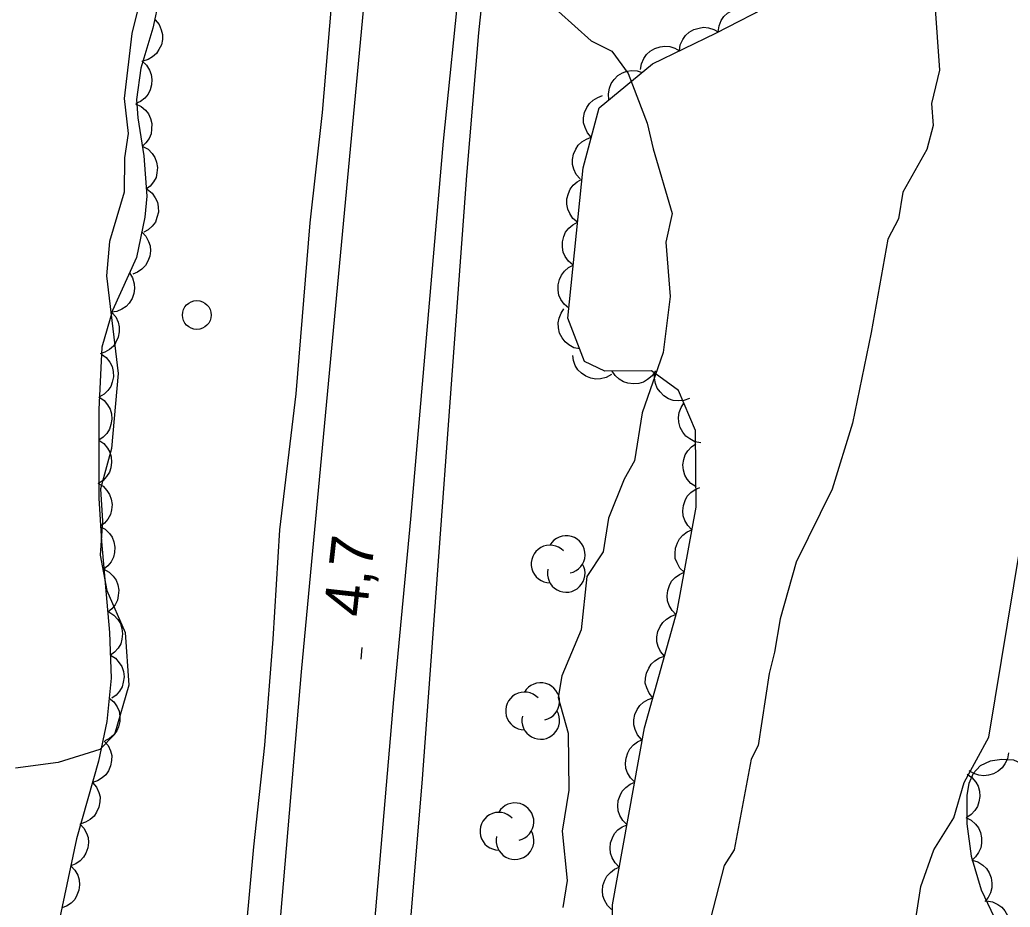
# Model space of a CAD drawing. Extents: x 282461 to 284471, y 5554090 to 5557646.
# Drawn here: x 283487.6 to 283556.5, y 5556100.6 to 5556162.4 of the extents above; entities that cross this region are included whole.
import ezdxf

# ---------------------------------------------------------------- set-up
doc = ezdxf.new("R2010")
doc.units = 0
for name, color, linetype in [('Niveau 1', 7, 'Continuous'), ('Niveau 2', 7, 'Continuous'), ('Niveau 21', 7, 'Continuous'), ('Niveau 3', 7, 'Continuous'), ('Niveau 36', 7, 'Continuous'), ('Niveau 44', 7, 'Continuous')]:
    doc.layers.add(name, color=color, linetype=linetype)

msp = doc.modelspace()

# ---------------------------------------------------------------- linework, layer by layer
at = {"layer": 'Niveau 1'}
msp.add_lwpolyline([(283496.24, 5556164.72), (283495.42, 5556161.44), (283494.88, 5556156.91), (283495.18, 5556154.47), (283494.92, 5556152.78), (283494.88, 5556150.39), (283493.86, 5556146.95), (283493.67, 5556144.57), (283494.48, 5556137.78), (283494.02, 5556132.55), (283493.24, 5556129.76), (283493.38, 5556127.49), (283493.21, 5556125.14), (283493.68, 5556122.67), (283494.95, 5556119.76), (283495.21, 5556116.09), (283494.21, 5556112.66), (283493.19, 5556111.61), (283490.31, 5556110.71), (283487.33, 5556110.32)], dxfattribs=at)
at = {"layer": 'Niveau 2'}
for points in [[(283556.8, 5556194.23), (283555.91, 5556189.7), (283554.67, 5556184.8), (283553.7, 5556182.27), (283553.59, 5556180.66), (283551.96, 5556178), (283551.92, 5556174.41), (283551.46, 5556172.58), (283551.13, 5556165.8), (283551.61, 5556158.87), (283551.07, 5556156.55), (283551.17, 5556155.02), (283550.74, 5556153.36), (283549.06, 5556150.4), (283548.76, 5556148.53), (283548.03, 5556147.12), (283546.87, 5556140.63), (283545.56, 5556134.33), (283544.15, 5556129.73), (283541.65, 5556124.65)], [(283525.12, 5556162.97), (283527.39, 5556160.93), (283528.82, 5556160.2), (283529.96, 5556158.65), (283531.28, 5556155.19), (283531.71, 5556153.4), (283533.03, 5556148.91), (283532.59, 5556146.92), (283532.87, 5556143.13), (283532.4, 5556139.24), (283530.93, 5556135.04), (283530.4, 5556131.69), (283529.69, 5556130.43), (283528.58, 5556127.7), (283528.21, 5556125.37), (283527.09, 5556123.64), (283526.7, 5556119.95), (283525.34, 5556116.73), (283525.09, 5556115.23), (283525.78, 5556112.75), (283525.83, 5556108.79), (283525.37, 5556105.94), (283525.71, 5556102.49), (283525.42, 5556100.63)], [(283549.86, 5556099.09), (283550.33, 5556102.07), (283551.23, 5556104.64), (283552.61, 5556106.86), (283553.34, 5556109.31), (283555.05, 5556112.48), (283557.23, 5556125.66), (283558.38, 5556127.71), (283558.53, 5556129.74), (283559.09, 5556131.02), (283561.06, 5556132.62), (283563.39, 5556132.24), (283564.23, 5556130.91), (283563.57, 5556127.92), (283563.8, 5556125.99), (283566.33, 5556119.09), (283566.62, 5556116.49), (283566.71, 5556114.93), (283567.45, 5556108.5), (283566.96, 5556103.25), (283567.15, 5556101.16), (283566.76, 5556098.66)], [(283541.65, 5556124.65), (283540.53, 5556120.71), (283540.15, 5556118.38), (283539.76, 5556116.89), (283539.01, 5556111.89), (283538.51, 5556110.93), (283537.33, 5556104.62), (283536.65, 5556103.53), (283534.55, 5556095.45)]]:
    msp.add_lwpolyline(points, dxfattribs=at)
at = {"layer": 'Niveau 21'}
for points in [[(283498.59, 5556015.13), (283507.24, 5556117.01), (283512.33, 5556171.47), (283516.76, 5556220.04), (283520.02, 5556253.99), (283522.55, 5556281.77), (283527.75, 5556335.29), (283530.4, 5556361.96), (283533.98, 5556396.7), (283536.05, 5556418.15), (283537.02, 5556430.12), (283537.77, 5556443.25), (283538.02, 5556454.23), (283537.97, 5556466.77), (283537.68, 5556479.84), (283537.15, 5556494.87), (283533.58, 5556562.44), (283532.5, 5556585.25)], [(283511.06, 5556084.73), (283513.66, 5556115.09), (283514.83, 5556127.63), (283517.11, 5556153.94), (283518.29, 5556165.55), (283519.25, 5556176.53), (283521.71, 5556201.98), (283525.44, 5556242.83), (283526.95, 5556257.88), (283527.79, 5556267.82), (283529.61, 5556287.24), (283530.58, 5556296.55), (283533.02, 5556323.3), (283538.06, 5556373.34), (283538.55, 5556376.88), (283539.62, 5556387.28), (283541.07, 5556402.74), (283542.07, 5556411.4)], [(283521.76, 5556292.76), (283519.31, 5556268.76), (283518.33, 5556256.64), (283517.68, 5556250.48), (283516.17, 5556232.46), (283514.61, 5556217.64), (283512.9, 5556199.8), (283511.17, 5556184.51), (283510.42, 5556176.78), (283508.67, 5556155.93), (283507.81, 5556148.26), (283506.83, 5556136.37), (283505.69, 5556126.9), (283505.23, 5556119.29), (283504.65, 5556111.92), (283503.9, 5556104.84), (283503.1, 5556096.19)], [(283513.27, 5556080.88), (283515.65, 5556109.56), (283518.73, 5556151.55), (283519.58, 5556161.48), (283522.83, 5556192.34), (283523.58, 5556200.07), (283524.16, 5556208.26), (283527.16, 5556239.19), (283529.54, 5556267.01)]]:
    msp.add_lwpolyline(points, dxfattribs=at)
at = {"layer": 'Niveau 3'}
msp.add_line((283511.37, 5556117.9), (283511.45, 5556118.7), dxfattribs=at)
at = {"layer": 'Niveau 36'}
msp.add_circle((283499.946, 5556141.845), 1, dxfattribs=at)
at = {"layer": 'Niveau 44'}
for points in [[(283528.93, 5556093.85), (283528.87, 5556100.81), (283531.1, 5556113.12), (283533.36, 5556121.27), (283534.69, 5556128.47), (283534.65, 5556133.81), (283533.46, 5556136.59), (283531.59, 5556137.96), (283528.33, 5556137.93), (283526.93, 5556138.62), (283525.75, 5556141.62), (283526.82, 5556152.08), (283527.95, 5556156.27), (283531.65, 5556159.32), (283536.05, 5556161.45), (283540.22, 5556163.58), (283543.68, 5556166.39), (283545.52, 5556168.96), (283547.34, 5556174.09), (283548.24, 5556178.04), (283547.96, 5556183.85), (283547.43, 5556191.74)], [(283498.64, 5556170), (283496.88, 5556161.8), (283496.06, 5556159.02), (283495.75, 5556156.83), (283495.84, 5556155.57), (283496.25, 5556152.92), (283496.46, 5556150.11), (283496.34, 5556148.65), (283495.74, 5556145.84), (283494.08, 5556142.16), (283493.34, 5556139.6), (283493.14, 5556135.26), (283493.12, 5556129.11), (283493.31, 5556126.08), (283493.88, 5556119.76), (283493.99, 5556116.57), (283493.69, 5556113.57), (283493.11, 5556110.8), (283491.58, 5556105.4), (283490.33, 5556099.49)], [(283536.23, 5556161.54), (283536.28, 5556161.96), (283536.44, 5556162.33), (283536.62, 5556162.61), (283536.88, 5556162.84), (283537.19, 5556163.04), (283537.56, 5556163.16), (283537.88, 5556163.22), (283538.23, 5556163.18), (283538.59, 5556163.08), (283538.9, 5556162.91)], [(283497.05, 5556162.38), (283497.32, 5556162.06), (283497.47, 5556161.68), (283497.56, 5556161.37), (283497.55, 5556161.01), (283497.48, 5556160.65), (283497.31, 5556160.31), (283497.13, 5556160.03), (283496.86, 5556159.8), (283496.55, 5556159.62), (283496.2, 5556159.51)], [(283533.52, 5556160.23), (283533.58, 5556160.64), (283533.76, 5556161.01), (283533.94, 5556161.29), (283534.2, 5556161.52), (283534.52, 5556161.71), (283534.89, 5556161.81), (283535.21, 5556161.87), (283535.56, 5556161.83), (283535.92, 5556161.72), (283536.23, 5556161.54)], [(283530.82, 5556158.92), (283530.88, 5556159.33), (283531.05, 5556159.7), (283531.23, 5556159.98), (283531.5, 5556160.21), (283531.82, 5556160.4), (283532.19, 5556160.51), (283532.51, 5556160.56), (283532.86, 5556160.52), (283533.21, 5556160.41), (283533.52, 5556160.23)], [(283496.13, 5556159.52), (283496.44, 5556159.24), (283496.65, 5556158.89), (283496.78, 5556158.59), (283496.82, 5556158.24), (283496.8, 5556157.87), (283496.69, 5556157.51), (283496.55, 5556157.21), (283496.32, 5556156.94), (283496.03, 5556156.71), (283495.71, 5556156.55)], [(283528.62, 5556156.82), (283528.58, 5556157.24), (283528.66, 5556157.64), (283528.77, 5556157.95), (283528.98, 5556158.24), (283529.24, 5556158.5), (283529.57, 5556158.69), (283529.87, 5556158.82), (283530.22, 5556158.86), (283530.59, 5556158.84), (283530.94, 5556158.73)], [(283527.39, 5556154.21), (283527.12, 5556154.53), (283526.96, 5556154.9), (283526.86, 5556155.22), (283526.86, 5556155.57), (283526.93, 5556155.93), (283527.09, 5556156.28), (283527.26, 5556156.56), (283527.52, 5556156.79), (283527.84, 5556156.99), (283528.18, 5556157.11)], [(283495.69, 5556156.54), (283496.07, 5556156.36), (283496.37, 5556156.09), (283496.58, 5556155.84), (283496.72, 5556155.52), (283496.81, 5556155.16), (283496.8, 5556154.77), (283496.77, 5556154.45), (283496.62, 5556154.13), (283496.41, 5556153.82), (283496.15, 5556153.58)], [(283526.61, 5556151.31), (283526.34, 5556151.63), (283526.17, 5556152), (283526.08, 5556152.31), (283526.08, 5556152.67), (283526.15, 5556153.03), (283526.31, 5556153.38), (283526.47, 5556153.66), (283526.74, 5556153.89), (283527.05, 5556154.09), (283527.39, 5556154.21)], [(283496.2, 5556153.58), (283496.56, 5556153.38), (283496.84, 5556153.08), (283497.03, 5556152.81), (283497.15, 5556152.48), (283497.21, 5556152.12), (283497.17, 5556151.73), (283497.11, 5556151.42), (283496.94, 5556151.11), (283496.71, 5556150.82), (283496.42, 5556150.59)], [(283526.43, 5556148.3), (283526.11, 5556148.57), (283525.89, 5556148.91), (283525.75, 5556149.2), (283525.69, 5556149.55), (283525.7, 5556149.92), (283525.8, 5556150.29), (283525.92, 5556150.6), (283526.14, 5556150.87), (283526.42, 5556151.11), (283526.74, 5556151.29)], [(283496.5, 5556150.59), (283496.83, 5556150.33), (283497.05, 5556150), (283497.2, 5556149.7), (283497.26, 5556149.36), (283497.27, 5556148.99), (283497.17, 5556148.62), (283497.06, 5556148.31), (283496.84, 5556148.03), (283496.57, 5556147.78), (283496.25, 5556147.61)], [(283526.13, 5556145.31), (283525.81, 5556145.58), (283525.58, 5556145.92), (283525.44, 5556146.22), (283525.39, 5556146.56), (283525.39, 5556146.93), (283525.49, 5556147.3), (283525.61, 5556147.61), (283525.84, 5556147.88), (283526.12, 5556148.13), (283526.43, 5556148.3)], [(283496.12, 5556147.63), (283496.41, 5556147.32), (283496.59, 5556146.96), (283496.7, 5556146.65), (283496.72, 5556146.3), (283496.68, 5556145.93), (283496.53, 5556145.58), (283496.38, 5556145.29), (283496.13, 5556145.04), (283495.83, 5556144.83), (283495.5, 5556144.69)], [(283525.82, 5556142.32), (283525.5, 5556142.59), (283525.28, 5556142.93), (283525.14, 5556143.23), (283525.08, 5556143.58), (283525.09, 5556143.95), (283525.19, 5556144.32), (283525.31, 5556144.62), (283525.53, 5556144.89), (283525.81, 5556145.14), (283526.13, 5556145.31)], [(283495.26, 5556144.77), (283495.48, 5556144.42), (283495.58, 5556144.02), (283495.62, 5556143.69), (283495.56, 5556143.35), (283495.44, 5556143), (283495.23, 5556142.68), (283495.02, 5556142.43), (283494.72, 5556142.24), (283494.38, 5556142.1), (283494.02, 5556142.04)], [(283494.04, 5556142.03), (283494.31, 5556141.71), (283494.47, 5556141.34), (283494.55, 5556141.02), (283494.55, 5556140.67), (283494.48, 5556140.3), (283494.31, 5556139.96), (283494.14, 5556139.68), (283493.87, 5556139.45), (283493.55, 5556139.26), (283493.21, 5556139.15)], [(283526.59, 5556139.48), (283526.18, 5556139.57), (283525.83, 5556139.77), (283525.57, 5556139.97), (283525.36, 5556140.25), (283525.19, 5556140.59), (283525.11, 5556140.96), (283525.08, 5556141.29), (283525.15, 5556141.63), (283525.29, 5556141.98), (283525.49, 5556142.28)], [(283493.32, 5556139.13), (283493.65, 5556138.88), (283493.89, 5556138.56), (283494.05, 5556138.27), (283494.13, 5556137.92), (283494.14, 5556137.55), (283494.06, 5556137.18), (283493.96, 5556136.87), (283493.75, 5556136.59), (283493.49, 5556136.33), (283493.18, 5556136.14)], [(283528.8, 5556137.7), (283528.43, 5556137.49), (283528.04, 5556137.4), (283527.71, 5556137.37), (283527.36, 5556137.44), (283527.02, 5556137.58), (283526.71, 5556137.8), (283526.46, 5556138.02), (283526.28, 5556138.32), (283526.15, 5556138.67), (283526.1, 5556139.03)], [(283531.85, 5556137.96), (283531.62, 5556137.61), (283531.31, 5556137.35), (283531.03, 5556137.18), (283530.69, 5556137.09), (283530.32, 5556137.05), (283529.94, 5556137.11), (283529.63, 5556137.2), (283529.33, 5556137.39), (283529.05, 5556137.64), (283528.85, 5556137.93)], [(283534.23, 5556136.03), (283533.83, 5556135.89), (283533.43, 5556135.87), (283533.1, 5556135.9), (283532.77, 5556136.02), (283532.45, 5556136.22), (283532.18, 5556136.49), (283531.98, 5556136.75), (283531.86, 5556137.08), (283531.79, 5556137.44), (283531.8, 5556137.8)], [(283493.14, 5556136.14), (283493.49, 5556135.9), (283493.74, 5556135.59), (283493.91, 5556135.3), (283494, 5556134.96), (283494.03, 5556134.6), (283493.97, 5556134.22), (283493.88, 5556133.91), (283493.68, 5556133.61), (283493.43, 5556133.34), (283493.13, 5556133.14)], [(283535.02, 5556132.96), (283534.6, 5556133.03), (283534.24, 5556133.22), (283533.98, 5556133.42), (283533.76, 5556133.69), (283533.58, 5556134.02), (283533.49, 5556134.39), (283533.45, 5556134.72), (283533.51, 5556135.06), (283533.64, 5556135.41), (283533.83, 5556135.72)], [(283493.13, 5556133.14), (283493.48, 5556132.9), (283493.73, 5556132.59), (283493.9, 5556132.31), (283493.99, 5556131.97), (283494.02, 5556131.6), (283493.96, 5556131.22), (283493.87, 5556130.91), (283493.67, 5556130.61), (283493.42, 5556130.34), (283493.12, 5556130.14)], [(283534.68, 5556129.88), (283534.33, 5556130.11), (283534.07, 5556130.42), (283533.9, 5556130.7), (283533.81, 5556131.04), (283533.77, 5556131.41), (283533.83, 5556131.79), (283533.92, 5556132.11), (283534.11, 5556132.4), (283534.36, 5556132.68), (283534.66, 5556132.88)], [(283493.06, 5556130.14), (283493.42, 5556129.93), (283493.69, 5556129.63), (283493.88, 5556129.36), (283493.99, 5556129.02), (283494.05, 5556128.66), (283494.01, 5556128.28), (283493.94, 5556127.96), (283493.76, 5556127.65), (283493.53, 5556127.37), (283493.24, 5556127.15)], [(283534.4, 5556126.9), (283534.1, 5556127.19), (283533.91, 5556127.55), (283533.79, 5556127.86), (283533.76, 5556128.21), (283533.8, 5556128.58), (283533.93, 5556128.94), (283534.07, 5556129.23), (283534.32, 5556129.49), (283534.62, 5556129.71), (283534.95, 5556129.85)], [(283493.21, 5556127.14), (283493.58, 5556126.94), (283493.86, 5556126.65), (283494.06, 5556126.39), (283494.18, 5556126.06), (283494.24, 5556125.69), (283494.21, 5556125.31), (283494.15, 5556124.99), (283493.99, 5556124.68), (283493.76, 5556124.39), (283493.48, 5556124.16)], [(283533.85, 5556123.95), (283533.56, 5556124.24), (283533.36, 5556124.6), (283533.24, 5556124.91), (283533.22, 5556125.26), (283533.25, 5556125.62), (283533.38, 5556125.99), (283533.53, 5556126.28), (283533.77, 5556126.53), (283534.07, 5556126.75), (283534.4, 5556126.9)], [(283493.48, 5556124.16), (283493.85, 5556123.96), (283494.13, 5556123.67), (283494.33, 5556123.4), (283494.45, 5556123.07), (283494.51, 5556122.71), (283494.48, 5556122.32), (283494.42, 5556122), (283494.26, 5556121.69), (283494.03, 5556121.4), (283493.75, 5556121.17)], [(283533.31, 5556120.99), (283533.01, 5556121.28), (283532.82, 5556121.64), (283532.7, 5556121.95), (283532.67, 5556122.3), (283532.71, 5556122.67), (283532.84, 5556123.03), (283532.98, 5556123.32), (283533.23, 5556123.58), (283533.52, 5556123.8), (283533.85, 5556123.95)], [(283493.83, 5556121.18), (283494.18, 5556120.96), (283494.45, 5556120.65), (283494.63, 5556120.37), (283494.73, 5556120.04), (283494.78, 5556119.67), (283494.73, 5556119.29), (283494.65, 5556118.97), (283494.47, 5556118.67), (283494.23, 5556118.39), (283493.93, 5556118.18)], [(283532.48, 5556118.1), (283532.21, 5556118.42), (283532.05, 5556118.79), (283531.96, 5556119.11), (283531.96, 5556119.46), (283532.03, 5556119.83), (283532.19, 5556120.18), (283532.36, 5556120.46), (283532.63, 5556120.69), (283532.94, 5556120.88), (283533.28, 5556121)], [(283493.93, 5556118.18), (283494.29, 5556117.96), (283494.55, 5556117.65), (283494.74, 5556117.38), (283494.84, 5556117.04), (283494.88, 5556116.67), (283494.83, 5556116.29), (283494.75, 5556115.98), (283494.57, 5556115.68), (283494.33, 5556115.4), (283494.04, 5556115.18)], [(283531.68, 5556115.21), (283531.41, 5556115.53), (283531.25, 5556115.9), (283531.15, 5556116.22), (283531.16, 5556116.57), (283531.23, 5556116.93), (283531.39, 5556117.28), (283531.56, 5556117.56), (283531.82, 5556117.79), (283532.14, 5556117.99), (283532.48, 5556118.1)], [(283493.85, 5556115.19), (283494.17, 5556114.92), (283494.4, 5556114.58), (283494.54, 5556114.29), (283494.59, 5556113.94), (283494.59, 5556113.57), (283494.49, 5556113.2), (283494.37, 5556112.9), (283494.15, 5556112.62), (283493.87, 5556112.38), (283493.55, 5556112.21)], [(283530.88, 5556112.31), (283530.6, 5556112.63), (283530.44, 5556113), (283530.35, 5556113.32), (283530.36, 5556113.67), (283530.42, 5556114.04), (283530.59, 5556114.39), (283530.76, 5556114.67), (283531.02, 5556114.9), (283531.34, 5556115.09), (283531.68, 5556115.21)], [(283493.51, 5556112.2), (283493.78, 5556111.89), (283493.94, 5556111.51), (283494.03, 5556111.19), (283494.02, 5556110.84), (283493.95, 5556110.48), (283493.79, 5556110.13), (283493.62, 5556109.86), (283493.35, 5556109.63), (283493.03, 5556109.43), (283492.69, 5556109.32)], [(283530.42, 5556109.34), (283530.12, 5556109.63), (283529.92, 5556109.99), (283529.8, 5556110.3), (283529.77, 5556110.65), (283529.81, 5556111.02), (283529.94, 5556111.38), (283530.08, 5556111.67), (283530.32, 5556111.93), (283530.62, 5556112.15), (283530.95, 5556112.3)], [(283556.42, 5556111.39), (283556.35, 5556110.97), (283556.17, 5556110.61), (283555.99, 5556110.33), (283555.71, 5556110.11), (283555.39, 5556109.92), (283555.02, 5556109.82), (283554.7, 5556109.77), (283554.35, 5556109.82), (283554, 5556109.94), (283553.69, 5556110.12)], [(283575.37, 5556100.22), (283573.56, 5556101.1), (283571.7, 5556102.17), (283567.31, 5556105.43), (283565.48, 5556106.65), (283560.52, 5556109), (283558.55, 5556110.07), (283556.8, 5556110.86), (283555.96, 5556110.92), (283555.15, 5556110.8), (283554.46, 5556110.48), (283553.96, 5556109.94), (283553.67, 5556109.24), (283553.53, 5556108.43), (283553.52, 5556106.43), (283553.82, 5556104.18), (283554.53, 5556101.85), (283555.63, 5556099.5)], [(283492.69, 5556109.32), (283492.96, 5556109), (283493.12, 5556108.63), (283493.21, 5556108.31), (283493.2, 5556107.96), (283493.13, 5556107.59), (283492.97, 5556107.25), (283492.8, 5556106.97), (283492.53, 5556106.74), (283492.21, 5556106.55), (283491.87, 5556106.43)], [(283529.88, 5556106.38), (283529.58, 5556106.68), (283529.38, 5556107.03), (283529.27, 5556107.34), (283529.24, 5556107.69), (283529.27, 5556108.06), (283529.4, 5556108.42), (283529.55, 5556108.72), (283529.79, 5556108.97), (283530.09, 5556109.19), (283530.42, 5556109.34)], [(283553.54, 5556109.89), (283553.88, 5556109.66), (283554.14, 5556109.34), (283554.31, 5556109.06), (283554.4, 5556108.71), (283554.43, 5556108.35), (283554.36, 5556107.97), (283554.27, 5556107.65), (283554.08, 5556107.36), (283553.82, 5556107.09), (283553.52, 5556106.89)], [(283553.46, 5556106.88), (283553.83, 5556106.7), (283554.13, 5556106.42), (283554.34, 5556106.16), (283554.47, 5556105.83), (283554.55, 5556105.47), (283554.54, 5556105.09), (283554.49, 5556104.76), (283554.34, 5556104.44), (283554.13, 5556104.14), (283553.86, 5556103.9)], [(283491.8, 5556106.45), (283492.09, 5556106.15), (283492.28, 5556105.79), (283492.39, 5556105.48), (283492.4, 5556105.13), (283492.36, 5556104.76), (283492.22, 5556104.4), (283492.07, 5556104.12), (283491.82, 5556103.87), (283491.52, 5556103.65), (283491.18, 5556103.52)], [(283529.34, 5556103.43), (283529.05, 5556103.72), (283528.85, 5556104.08), (283528.73, 5556104.39), (283528.7, 5556104.74), (283528.74, 5556105.11), (283528.87, 5556105.47), (283529.01, 5556105.76), (283529.25, 5556106.02), (283529.55, 5556106.24), (283529.88, 5556106.38)], [(283553.9, 5556103.91), (283554.3, 5556103.79), (283554.64, 5556103.56), (283554.89, 5556103.34), (283555.07, 5556103.04), (283555.21, 5556102.69), (283555.26, 5556102.31), (283555.27, 5556101.99), (283555.17, 5556101.65), (283555.01, 5556101.31), (283554.78, 5556101.03)], [(283491.18, 5556103.52), (283491.47, 5556103.22), (283491.66, 5556102.86), (283491.77, 5556102.54), (283491.78, 5556102.19), (283491.74, 5556101.83), (283491.6, 5556101.47), (283491.45, 5556101.18), (283491.2, 5556100.93), (283490.89, 5556100.72), (283490.56, 5556100.59)], [(283528.81, 5556100.47), (283528.51, 5556100.76), (283528.31, 5556101.12), (283528.19, 5556101.43), (283528.17, 5556101.78), (283528.2, 5556102.15), (283528.33, 5556102.51), (283528.47, 5556102.8), (283528.72, 5556103.06), (283529.01, 5556103.28), (283529.34, 5556103.43)], [(283554.89, 5556101.08), (283555.31, 5556101.01), (283555.67, 5556100.83), (283555.95, 5556100.65), (283556.17, 5556100.38), (283556.36, 5556100.06), (283556.46, 5556099.69), (283556.52, 5556099.37), (283556.47, 5556099.02), (283556.35, 5556098.66), (283556.17, 5556098.35)]]:
    msp.add_lwpolyline(points, dxfattribs=at)
for centre, start, end in [((283525.649, 5556125.175), 282.26917, 149.72625), ((283524.522, 5556124.519), 44.11537, 269.80396), ((283525.649, 5556123.864), 166.93686, 29.62122), ((283523.875, 5556114.951), 282.26917, 149.72625), ((283522.747, 5556114.296), 44.11537, 269.80396), ((283523.875, 5556113.64), 166.93686, 29.62122), ((283522.085, 5556106.584), 282.26917, 149.72625), ((283520.957, 5556105.928), 44.11537, 269.80396), ((283522.085, 5556105.273), 166.93686, 29.62122)]:
    msp.add_arc(centre, 1.311, start, end, dxfattribs=at)

# ---------------------------------------------------------------- texts
at = {"layer": 'Niveau 3'}
msp.add_text('4,7  ', height=3, rotation=83.57403, dxfattribs=at).set_placement((283511.73, 5556120.76))

doc.saveas('drawing.dxf')
